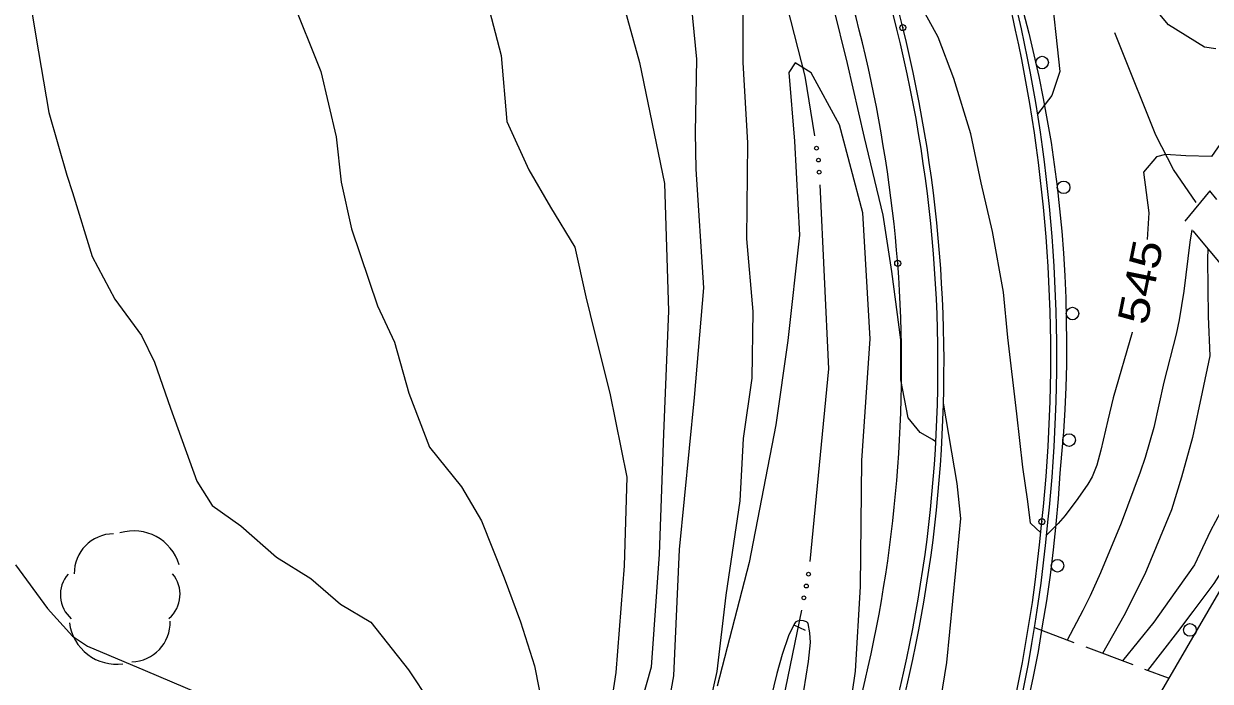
# Model space of a CAD drawing. Extents: x 2361284 to 2366480, y 6976556 to 6985346.
# Drawn here: x 2364886.4 to 2365074.7, y 6980746.5 to 6980850.9 of the extents above; entities that cross this region are included whole.
import ezdxf
from ezdxf.enums import TextEntityAlignment as Align

# ---------------------------------------------------------------- set-up
doc = ezdxf.new("R2010")
doc.units = 0
doc.header["$LTSCALE"] = 1.9
doc.header["$PDMODE"] = 32
doc.header["$PDSIZE"] = 0.95
for name, color, linetype, lineweight in [('12', 7, 'Continuous', 13), ('13', 7, 'Continuous', 13), ('16', 7, 'Continuous', 13), ('17', 7, 'Continuous', 13), ('21', 7, 'Continuous', 13), ('24', 7, 'Continuous', 13), ('27', 7, 'Continuous', 13), ('3', 7, 'Continuous', 13), ('6', 7, 'Continuous', 13)]:
    doc.layers.add(name, color=color, linetype=linetype, lineweight=lineweight)

msp = doc.modelspace()

# ---------------------------------------------------------------- linework, layer by layer
at = {"layer": '12'}
for points in [[(2365176.904, 6980991.503), (2365175.008, 6980987.934), (2365170.935, 6980979.945), (2365165.536, 6980969.353), (2365158.564, 6980955.727), (2365148.073, 6980940.015), (2365139.417, 6980927.952), (2365131.234, 6980914.514), (2365121.822, 6980897.894), (2365112.388, 6980884.582), (2365103.558, 6980872.939), (2365095.781, 6980860.943), (2365089.643, 6980851.226), (2365083.127, 6980841.452), (2365076.682, 6980832.421), (2365074.847, 6980829.803), (2365070.775, 6980829.924), (2365067.573, 6980830.124), (2365066.111, 6980829.73), (2365064.099, 6980827.331), (2365064.941, 6980820.879), (2365064.671, 6980816.626)], [(2364981.26, 6980855.114), (2364984.119, 6980844.722), (2364988.063, 6980825.548), (2364988.715, 6980805.323), (2364987.911, 6980785.804), (2364987.212, 6980766.697), (2364985.982, 6980748.753), (2364980.34, 6980728.919), (2364978.396, 6980719.85), (2364972.665, 6980696.914), (2364968.828, 6980683.967), (2364963.235, 6980668.334), (2364958.767, 6980656.591), (2364952.065, 6980641.005), (2364945.826, 6980629.335), (2364937.986, 6980612.36), (2364930.512, 6980599.089), (2364928.603, 6980595.8)], [(2365062.271, 6980801.932), (2365062.261, 6980801.882), (2365059.281, 6980791.503), (2365058.407, 6980787.949), (2365057.321, 6980783.184), (2365056.682, 6980780.818), (2365055.906, 6980778.951), (2365055.225, 6980777.781), (2365053.682, 6980775.508), (2365051.659, 6980772.811), (2365050.557, 6980771.553), (2365048.716, 6980769.751)]]:
    msp.add_lwpolyline(points, dxfattribs=at)
at = {"layer": '13'}
for points in [[(2365075.574, 6980846.915), (2365073.751, 6980847.174), (2365068.067, 6980850.7), (2365061.765, 6980858.25), (2365055.781, 6980868.194), (2365052.706, 6980871.945), (2365051.53, 6980871.565), (2365049.224, 6980867.792), (2365048.293, 6980864.369), (2365049.291, 6980857.531), (2365050.787, 6980843.296), (2365049.543, 6980839.493), (2365047.271, 6980836.541)], [(2365047.783, 6980770.072), (2365046.128, 6980771.586), (2365045.715, 6980775.063), (2365044.924, 6980780.476), (2365043.973, 6980788.978), (2365042.558, 6980801.055), (2365041.87, 6980808.258), (2365040.108, 6980817.882), (2365038.344, 6980825.636), (2365036.67, 6980833.43), (2365033.997, 6980842.185), (2365031.475, 6980848.762), (2365026.519, 6980857.861), (2365022.708, 6980861.949)], [(2364887.092, 6980856.609), (2364888.325, 6980848.921), (2364890.42, 6980836.8), (2364893.244, 6980826.856), (2364894.18, 6980824.086), (2364897.267, 6980813.944), (2364900.902, 6980807.178), (2364905.118, 6980801.388), (2364907.158, 6980797.176), (2364909.728, 6980789.851), (2364913.898, 6980778.25), (2364916.315, 6980774.422), (2364920.856, 6980771.205), (2364926.543, 6980766.18), (2364931.985, 6980762.842), (2364936.695, 6980758.726), (2364941.472, 6980755.902), (2364947.455, 6980748.347), (2364950.913, 6980743.15)], [(2364928.868, 6980855.076), (2364933.571, 6980843.291), (2364935.989, 6980832.933), (2364936.777, 6980825.76), (2364938.428, 6980818.345), (2364942.536, 6980806.094), (2364945.261, 6980800.33), (2364947.498, 6980792.24), (2364950.818, 6980783.672), (2364955.858, 6980777.389), (2364959.07, 6980771.979), (2364962.666, 6980762.913), (2364965.234, 6980755.917), (2364967.48, 6980748.958), (2364968.869, 6980741.73)], [(2364960.019, 6980854.142), (2364962.168, 6980845.823), (2364963.057, 6980835.35), (2364966.572, 6980827.673), (2364969.978, 6980821.757), (2364973.849, 6980815.392), (2364975.583, 6980807.538), (2364976.957, 6980801.901), (2364979.418, 6980792.224), (2364982.105, 6980778.909), (2364981.659, 6980764.814), (2364980.34, 6980747.9), (2364977.999, 6980732.208), (2364974.988, 6980715.597), (2364970.351, 6980700.523), (2364965.644, 6980686.506), (2364960.399, 6980670.057), (2364955.158, 6980656.446), (2364949.749, 6980643.834), (2364944.524, 6980632.783), (2364939.898, 6980621.64), (2364934.03, 6980608.772), (2364927.56, 6980598.26)], [(2364992.333, 6980853.96), (2364993.172, 6980845.263), (2364992.96, 6980833.618), (2364993.042, 6980827.805), (2364994.271, 6980808.966), (2364992.776, 6980791.551), (2364990.435, 6980767.448), (2364989.526, 6980747.377), (2364987.237, 6980734.676), (2364983.289, 6980719.557), (2364978.263, 6980704.398), (2364971.825, 6980685.345), (2364967.539, 6980673.385), (2364963.72, 6980662.557), (2364961.227, 6980655.574), (2364954.212, 6980639.215), (2364948.171, 6980625.658), (2364944.983, 6980619.127), (2364936.846, 6980605.039), (2364931.494, 6980595.707)], [(2365000.507, 6980853.597), (2365000.521, 6980844.708), (2365001.242, 6980831.983), (2365001.067, 6980816.731), (2365002.117, 6980805.22), (2365001.927, 6980794.638), (2365000.588, 6980785.065), (2365000.012, 6980775.168), (2364997.835, 6980760.188), (2364996.39, 6980748.042), (2364993.589, 6980735.556)], [(2365031.136, 6980784.535), (2365030.592, 6980784.89), (2365028.651, 6980785.982), (2365026.758, 6980788.344), (2365025.591, 6980794.353), (2365025.591, 6980800.703), (2365024.168, 6980811.53), (2365022.782, 6980820.519), (2365019.835, 6980832.82), (2365017.113, 6980844.596), (2365014.855, 6980853.804)], [(2365016.439, 6980734.623), (2365018.401, 6980748.092), (2365019.152, 6980761.57), (2365019.412, 6980781.564), (2365020.729, 6980800.867), (2365019.559, 6980820.868), (2365015.856, 6980834.852), (2365011.367, 6980843.111), (2365008.812, 6980844.677), (2365007.785, 6980843.147), (2365008.7, 6980832.224), (2365009.482, 6980817.321), (2365007.65, 6980800.613), (2365005.737, 6980787.194), (2365001.516, 6980765.343), (2364996.422, 6980745.723)], [(2365071.737, 6980818.183), (2365071.445, 6980816.19), (2365070.489, 6980808.441), (2365069.726, 6980803.861), (2365069.244, 6980801.588), (2365067.276, 6980793.989), (2365065.695, 6980786.774), (2365064.351, 6980782.017), (2365063.562, 6980779.673), (2365060.53, 6980771.623), (2365057.275, 6980763.693), (2365055.627, 6980760.083), (2365054.45, 6980757.715), (2365051.955, 6980753.041)], [(2365074.275, 6980815.157), (2365074.241, 6980813.497), (2365074.308, 6980804.407), (2365074.597, 6980798.179), (2365073.382, 6980792.377), (2365071.85, 6980785.222), (2365070.1, 6980778.906), (2365068.499, 6980773.719), (2365064.296, 6980763.5), (2365060.94, 6980756.917), (2365057.576, 6980750.924)], [(2365076.886, 6980812.042), (2365076.51, 6980809.538), (2365076.925, 6980802.712), (2365078.455, 6980798.526), (2365079.613, 6980795.527), (2365081.084, 6980791.261), (2365081.424, 6980788.134), (2365081.36, 6980785.323), (2365080.803, 6980781.917), (2365079.688, 6980779.247), (2365077.06, 6980774.841), (2365074.722, 6980770.378), (2365072.163, 6980764.965), (2365068.136, 6980759.306), (2365065.719, 6980755.863), (2365060.718, 6980749.744)], [(2365017.223, 6980674.187), (2365016.613, 6980676.301), (2365018.097, 6980681.166), (2365018.76, 6980685.092), (2365021.405, 6980695.028), (2365024.877, 6980704.361), (2365027.865, 6980717.19), (2365030.511, 6980727.136), (2365030.991, 6980737.732), (2365032.859, 6980749.509), (2365034.309, 6980764.075), (2365035.111, 6980772.352), (2365034.518, 6980777.917), (2365032.347, 6980790.667)], [(2365085.763, 6980761.884), (2365085.211, 6980765.349), (2365084.992, 6980767.297), (2365084.88, 6980769.606), (2365085.156, 6980772.157), (2365085.062, 6980773.617), (2365084.468, 6980774.041), (2365083.519, 6980773.952), (2365081.366, 6980772.141), (2365078.562, 6980767.285), (2365075.252, 6980762.014), (2365071.923, 6980757.592), (2365069.483, 6980754.379), (2365064.731, 6980748.222)], [(2364885.133, 6980764.976), (2364890.219, 6980758.054), (2364894.136, 6980753.647), (2364896.535, 6980752.073), (2364905.673, 6980748.23), (2364914.148, 6980744.61)]]:
    msp.add_lwpolyline(points, dxfattribs=at)
at = {"layer": '16'}
for centre, radius, start, end in [((2364900.722, 6980763.626), 6.295, 90.60511, 180.60511), ((2364903.858, 6980762.833), 7.55, 16.66072, 106.66072), ((2364897.262, 6980760.232), 5.031, 139.18446, 229.18446), ((2364906.201, 6980760.305), 5.031, 310.49597, 40.49597), ((2364901.169, 6980756.762), 7.55, 187.49056, 277.49056), ((2364903.362, 6980755.872), 6.295, 271.72221, 1.72221)]:
    msp.add_arc(centre, radius, start, end, dxfattribs=at)
at = {"layer": '17'}
for points in [[(2364966.003, 6980573.044), (2364980.945, 6980599.029), (2364996.031, 6980624.933), (2365019.574, 6980664.648), (2365043.148, 6980704.345), (2365062.839, 6980737.905), (2365082.412, 6980771.531), (2365100.49, 6980803.296), (2365118.166, 6980835.285), (2365136.491, 6980869.682), (2365153.9, 6980904.539), (2365160.027, 6980917.488), (2365166.015, 6980930.495), (2365169.287, 6980937.708), (2365172.517, 6980944.938)], [(2365045.006, 6980852.821), (2365045.879, 6980849.399), (2365046.701, 6980845.957), (2365047.474, 6980842.484), (2365048.177, 6980839.01), (2365048.811, 6980835.536), (2365049.414, 6980832.031), (2365049.927, 6980828.526), (2365050.38, 6980825.031), (2365050.774, 6980821.485), (2365051.108, 6980817.977), (2365051.401, 6980814.439), (2365051.605, 6980810.891), (2365051.749, 6980807.362), (2365051.832, 6980803.823), (2365051.876, 6980800.283), (2365051.84, 6980796.733), (2365051.743, 6980793.202), (2365051.577, 6980789.65), (2365051.361, 6980786.118), (2365051.084, 6980782.575), (2365050.793, 6980779.562), (2365050.522, 6980775.488), (2365050.16, 6980771.435), (2365049.728, 6980767.391), (2365049.247, 6980763.327), (2365048.665, 6980759.291), (2365048.024, 6980755.285), (2365047.342, 6980751.257), (2365046.56, 6980747.249), (2365045.708, 6980743.281)]]:
    msp.add_lwpolyline(points, dxfattribs=at)
for centre in [(2365048.001, 6980844.723), (2365051.398, 6980824.912), (2365052.812, 6980804.881), (2365052.264, 6980784.796), (2365050.429, 6980764.843), (2365071.433, 6980754.658)]:
    msp.add_circle(centre, 1, dxfattribs=at)
at = {"layer": '21'}
for points in [[(2364992.604, 6980889.585), (2364996.868, 6980881.804), (2365006.935, 6980855.818), (2365010.322, 6980842.561), (2365011.872, 6980833.104)], [(2365072.425, 6980822.511), (2365068.856, 6980827.726), (2365066.043, 6980833.209), (2365060.453, 6980847.058), (2365059.51, 6980849.459)], [(2365012.706, 6980825.323), (2365014.104, 6980796.114), (2365011.125, 6980765.504)], [(2365009.798, 6980757.781), (2365006.921, 6980743.642), (2365001.275, 6980724.418), (2364994.413, 6980706.672), (2364991.76, 6980700.726)]]:
    msp.add_lwpolyline(points, dxfattribs=at)
for centre in [(2365012.192, 6980831.134), (2365012.503, 6980829.239), (2365012.614, 6980827.323), (2365010.936, 6980763.512), (2365010.584, 6980761.626), (2365010.201, 6980759.745)]:
    msp.add_circle(centre, 0.3, dxfattribs=at)
at = {"layer": '24'}
for p, q in [((2365053.09, 6980752.612), (2365046.816, 6980754.983)), ((2365062.443, 6980749.09), (2365054.957, 6980751.909)), ((2365068.053, 6980746.974), (2365064.31, 6980748.388))]:
    msp.add_line(p, q, dxfattribs=at)
at = {"layer": '27'}
msp.add_line((2365008.59, 6980755.46), (2365010.388, 6980754.597), dxfattribs=at)
msp.add_lwpolyline([(2365010.19, 6980744.963), (2365010.925, 6980749.651), (2365011.237, 6980752.674), (2365011.162, 6980754.194), (2365010.858, 6980755.701), (2365010.837, 6980755.741), (2365010.797, 6980755.801), (2365010.757, 6980755.84), (2365010.676, 6980755.89), (2365010.606, 6980755.929), (2365010.114, 6980756.094), (2365009.704, 6980756.14), (2365009.394, 6980756.117), (2365009.174, 6980756.065), (2365008.896, 6980755.923), (2365008.698, 6980755.691), (2365007.765, 6980753.741), (2365006.734, 6980750.771), (2365005.912, 6980747.743), (2365004.97, 6980743.834)], dxfattribs=at)
at = {"layer": '3'}
for p, q in [((2365024.958, 6980850.038), (2365024.957, 6980850.041)), ((2365048.901, 6980771.751), (2365048.902, 6980771.768))]:
    msp.add_line(p, q, dxfattribs=at)
for centre, radius, start, end in [((2364801.603, 6980795.488), 230.88, 13.72538, 51.96843), ((2364801.603, 6980795.488), 229.92, 13.72538, 51.96843), ((2364800.517, 6980794.828), 225.289, 4.58545, 38.47515), ((2364806.24, 6980798.063), 244.083, 353.81158, 29.66816), ((2364806.24, 6980798.063), 243.123, 353.81158, 29.66816), ((2364809.715, 6980796.706), 221.751, 334.20191, 13.91623), ((2364809.715, 6980796.706), 222.712, 334.20191, 13.91623), ((2364806.686, 6980796.539), 219.006, 328.29674, 4.26825), ((2364808.917, 6980793.379), 239.996, 330.22188, 354.8543), ((2364808.917, 6980793.379), 240.956, 330.22188, 354.8543)]:
    msp.add_arc(centre, radius, start, end, dxfattribs=at)
for p in [(2365025.889, 6980850.269), (2365025.085, 6980812.839), (2365047.946, 6980771.854)]:
    msp.add_point(p, dxfattribs=at)
at = {"layer": '6'}
msp.add_line((2365071.888, 6980818.004), (2365077.028, 6980811.873), dxfattribs=at)
msp.add_lwpolyline([(2365075.692, 6980822.972), (2365074.588, 6980824.351), (2365070.624, 6980819.542)], dxfattribs=at)

# ---------------------------------------------------------------- texts
at = {"layer": '12', "width": 1.25}
msp.add_text(' 545 ', height=4.799, rotation=78.643, dxfattribs=at).set_placement((2365065.928, 6980809.425), align=Align.CENTER)

doc.saveas('drawing.dxf')
